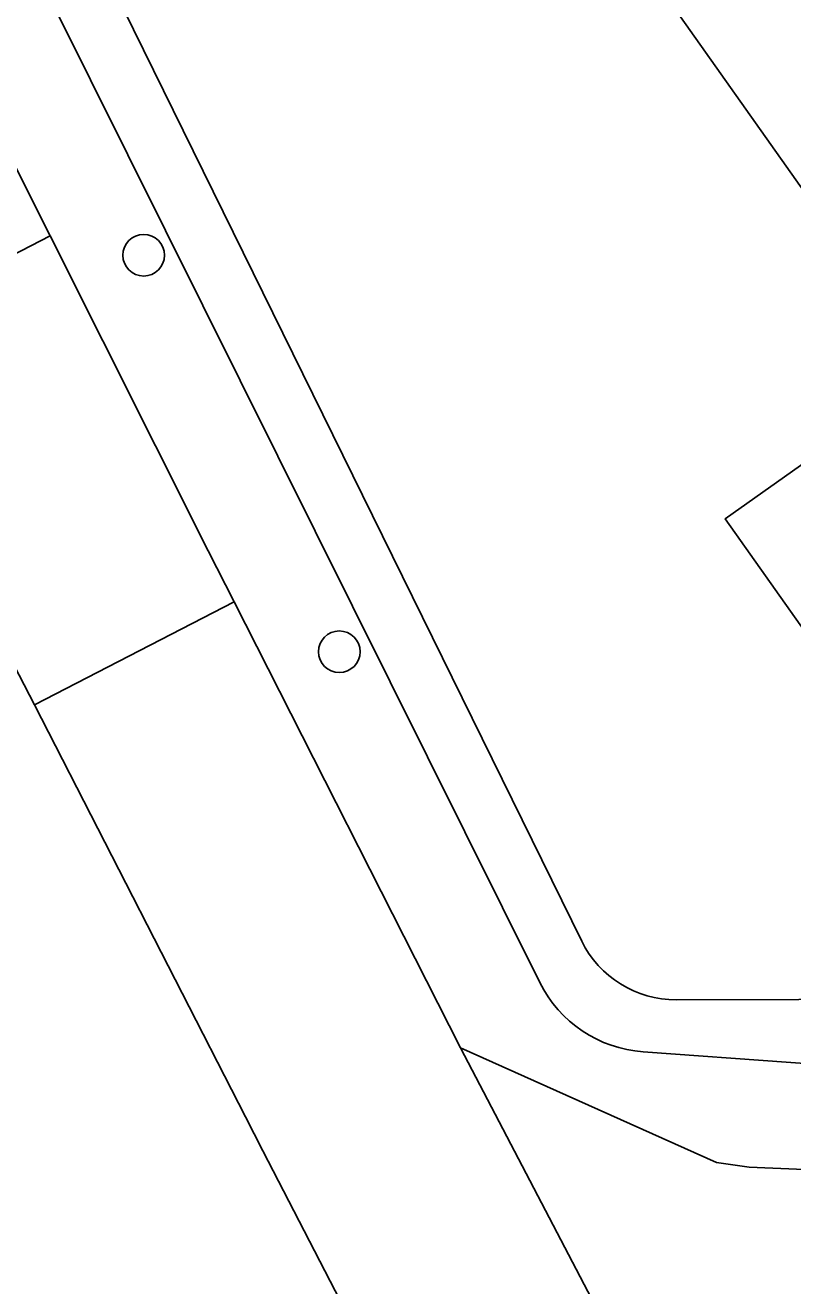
# Model space of a CAD drawing. Extents: x 158455 to 159797, y 387218 to 388672.
# Drawn here: x 159198.84 to 159216.88, y 387710.45 to 387740.08 of the extents above; entities that cross this region are included whole.
import ezdxf

# ---------------------------------------------------------------- set-up
doc = ezdxf.new("R2010")
doc.units = 0
for name, color, linetype in [('IMGEO_Berm_groen', 7, 'Continuous'), ('IMGEO_Boom', 7, 'Continuous'), ('IMGEO_Erf', 7, 'Continuous'), ('IMGEO_Fietspad_gesloten', 7, 'Continuous'), ('IMGEO_Fietspad_open', 7, 'Continuous'), ('IMGEO_Pand', 7, 'Continuous'), ('IMGEO_Voetpad_halfverhard', 7, 'Continuous'), ('IMGEO_Waterloop', 7, 'Continuous')]:
    doc.layers.add(name, color=color, linetype=linetype)

msp = doc.modelspace()

# ---------------------------------------------------------------- linework, layer by layer
at = {"layer": 'IMGEO_Berm_groen'}
for points in [[(159197.72, 387744.115), (159197.458, 387744.641), (159197.12, 387744.26), (159196.694, 387743.819), (159197.747, 387742.215), (159196.287, 387741.387), (159199.422, 387735.133), (159203.135, 387727.729), (159203.744, 387726.53), (159209.072, 387716.044), (159215.088, 387713.348), (159215.858, 387713.235), (159217.158, 387713.181), (159235.947, 387712.585), (159235.969, 387713.133), (159236.15, 387717.664), (159235.73, 387717.691), (159234.304, 387717.222)], [(159210.934, 387717.576), (159197.72, 387744.115)], [(159204.425, 387713.621), (159204.015, 387714.421), (159199.05, 387724.103), (159198.451, 387725.272)], [(159234.192, 387714.442), (159213.363, 387715.947)], [(159305.871, 387516.378), (159305.772, 387516.604), (159303.42, 387520.816), (159263.501, 387599.257), (159204.425, 387713.621)]]:
    msp.add_lwpolyline(points, dxfattribs=at)
msp.add_arc((159213.574, 387718.886), 2.947, 206.4011, 265.9036, dxfattribs=at)
at = {"layer": 'IMGEO_Boom'}
for centre in [(159201.62, 387734.676), (159206.219, 387725.353)]:
    msp.add_circle(centre, 0.489, dxfattribs=at)
at = {"layer": 'IMGEO_Erf'}
for points in [[(159217.899, 387735.111), (159213.29, 387741.626), (159208.321, 387748.651), (159206.13, 387751.748), (159209.096, 387753.846), (159216.34, 387758.971), (159220.621, 387752.92)], [(159199.04, 387744.753), (159211.918, 387718.548)], [(159217.411, 387725.473), (159215.287, 387728.476), (159218.777, 387730.944)], [(159214.14, 387717.171), (159234.304, 387717.222), (159235.73, 387717.691), (159236.179, 387728.753)]]:
    msp.add_lwpolyline(points, dxfattribs=at)
msp.add_arc((159214.135, 387719.644), 2.473, 206.3051, 270.1209, dxfattribs=at)
at = {"layer": 'IMGEO_Fietspad_gesloten'}
for points in [[(159199.422, 387735.133), (159194.686, 387732.684), (159195.446, 387731.132), (159198.451, 387725.272), (159199.05, 387724.103), (159203.744, 387726.53), (159203.135, 387727.729)], [(159233.612, 387669.053), (159214.062, 387706.489), (159209.072, 387716.044), (159203.744, 387726.53), (159199.05, 387724.103), (159204.015, 387714.421), (159204.425, 387713.621), (159263.501, 387599.257), (159303.42, 387520.816), (159305.772, 387516.604), (159305.871, 387516.378), (159310.398, 387519.074), (159309.526, 387520.544), (159307.706, 387523.288), (159300.394, 387538.19), (159286.469, 387565.289), (159269.313, 387599.577)]]:
    msp.add_lwpolyline(points, close=True, dxfattribs=at)
at = {"layer": 'IMGEO_Fietspad_open'}
msp.add_lwpolyline([(159188.426, 387738.045), (159190.99, 387739.621), (159191.191, 387739.744), (159191.822, 387738.536), (159194.686, 387732.684), (159199.422, 387735.133), (159196.287, 387741.387), (159195.41, 387742.999)], dxfattribs=at)
at = {"layer": 'IMGEO_Pand'}
for points in [[(159219.527, 387745.855), (159219.44, 387745.978), (159213.29, 387741.626), (159217.899, 387735.111), (159219.374, 387736.154), (159221.405, 387733.283), (159221.54, 387733.092), (159224.79, 387735.39), (159228.92, 387738.31), (159224.896, 387743.997), (159222.194, 387742.085)], [(159230.297, 387733.283), (159227.62, 387731.389), (159224.935, 387735.185), (159224.79, 387735.39), (159221.54, 387733.092), (159218.685, 387731.074), (159218.777, 387730.944), (159215.287, 387728.476), (159217.411, 387725.473), (159220.901, 387727.942), (159223.459, 387724.327), (159224.942, 387725.377), (159229.048, 387719.576), (159233.601, 387722.797), (159231.707, 387725.473), (159234.449, 387727.414)]]:
    msp.add_lwpolyline(points, close=True, dxfattribs=at)
at = {"layer": 'IMGEO_Voetpad_halfverhard'}
msp.add_lwpolyline([(159440.368, 387706.497), (159440.403, 387707.122), (159439.155, 387707.164), (159439.115, 387706.535), (159433.346, 387706.713), (159386.156, 387708.167), (159372.279, 387708.595), (159372.194, 387709.441), (159371.015, 387709.344), (159371.1, 387708.633), (159337.222, 387709.784), (159261.348, 387711.686), (159237.161, 387712.542), (159237.189, 387713.141), (159235.969, 387713.133), (159235.947, 387712.585), (159217.158, 387713.181), (159215.858, 387713.235), (159215.088, 387713.348), (159209.072, 387716.044), (159214.062, 387706.489), (159214.378, 387707.16), (159215.755, 387708.691), (159216.346, 387709.347)], dxfattribs=at)
at = {"layer": 'IMGEO_Waterloop'}
for points in [[(159211.918, 387718.548), (159199.04, 387744.753)], [(159197.72, 387744.115), (159210.934, 387717.576)], [(159234.304, 387717.222), (159214.14, 387717.171)], [(159213.363, 387715.947), (159234.192, 387714.442)]]:
    msp.add_lwpolyline(points, dxfattribs=at)
for centre, radius, start, end in [((159214.135, 387719.644), 2.473, 206.3051, 270.1209), ((159213.574, 387718.886), 2.947, 206.4011, 265.9036)]:
    msp.add_arc(centre, radius, start, end, dxfattribs=at)

doc.saveas('drawing.dxf')
